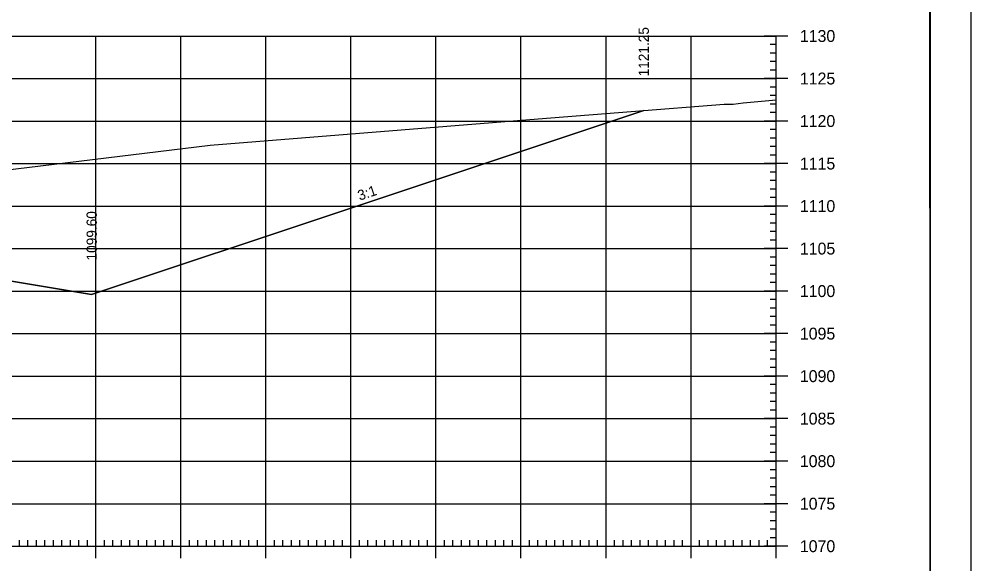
# Model space of a CAD drawing. Extents: x 1322838 to 1324533, y 339903 to 351025.
# Drawn here: x 1323754.7 to 1323866.6, y 348989.8 to 349053.9 of the extents above; entities that cross this region are included whole.
import ezdxf

# ---------------------------------------------------------------- set-up
doc = ezdxf.new("R2010")
doc.units = 0
for name, color, linetype in [('R_Axis', 7, 'Continuous'), ('R_Axis Annot', 7, 'Continuous'), ('R_Border', 7, 'Continuous'), ('R_Exist Surface', 7, 'Continuous'), ('R_Fin Surface', 7, 'Continuous'), ('R_Fin Surface Annot', 7, 'Continuous'), ('R_Grid', 7, 'Continuous'), ('R_No Plot', 7, 'Continuous')]:
    doc.layers.add(name, color=color, linetype=linetype)

msp = doc.modelspace()

# ---------------------------------------------------------------- linework, layer by layer
at = {"layer": 'R_Axis'}
for p, q in [((1323845.12, 349051.88), (1323842.32, 349051.88)), ((1323843.72, 348991.88), (1323843.72, 349051.88)), ((1323843.72, 349050.88), (1323843.02, 349050.88)), ((1323843.72, 349049.88), (1323843.02, 349049.88)), ((1323843.72, 349048.88), (1323843.02, 349048.88)), ((1323843.72, 349047.88), (1323843.02, 349047.88)), ((1323845.12, 349046.88), (1323842.32, 349046.88)), ((1323843.72, 349045.88), (1323843.02, 349045.88)), ((1323843.72, 349044.88), (1323843.02, 349044.88)), ((1323843.72, 349043.88), (1323843.02, 349043.88)), ((1323843.72, 349042.88), (1323843.02, 349042.88)), ((1323845.12, 349041.88), (1323842.32, 349041.88)), ((1323843.72, 349040.88), (1323843.02, 349040.88)), ((1323843.72, 349039.88), (1323843.02, 349039.88)), ((1323843.72, 349038.88), (1323843.02, 349038.88)), ((1323843.72, 349037.88), (1323843.02, 349037.88)), ((1323845.12, 349036.88), (1323842.32, 349036.88)), ((1323843.72, 349035.88), (1323843.02, 349035.88)), ((1323843.72, 349034.88), (1323843.02, 349034.88)), ((1323843.72, 349033.88), (1323843.02, 349033.88)), ((1323843.72, 349032.88), (1323843.02, 349032.88)), ((1323845.12, 349031.88), (1323842.32, 349031.88)), ((1323843.72, 349030.88), (1323843.02, 349030.88)), ((1323843.72, 349029.88), (1323843.02, 349029.88)), ((1323843.72, 349028.88), (1323843.02, 349028.88)), ((1323843.72, 349027.88), (1323843.02, 349027.88)), ((1323845.12, 349026.88), (1323842.32, 349026.88)), ((1323843.72, 349025.88), (1323843.02, 349025.88)), ((1323843.72, 349024.88), (1323843.02, 349024.88)), ((1323843.72, 349023.88), (1323843.02, 349023.88)), ((1323843.72, 349022.88), (1323843.02, 349022.88)), ((1323845.12, 349021.88), (1323842.32, 349021.88)), ((1323843.72, 349020.88), (1323843.02, 349020.88)), ((1323843.72, 349019.88), (1323843.02, 349019.88)), ((1323843.72, 349018.88), (1323843.02, 349018.88)), ((1323843.72, 349017.88), (1323843.02, 349017.88)), ((1323845.12, 349016.88), (1323842.32, 349016.88)), ((1323843.72, 349015.88), (1323843.02, 349015.88)), ((1323843.72, 349014.88), (1323843.02, 349014.88)), ((1323843.72, 349013.88), (1323843.02, 349013.88)), ((1323845.12, 349011.88), (1323842.32, 349011.88)), ((1323843.72, 349012.88), (1323843.02, 349012.88)), ((1323843.72, 349010.88), (1323843.02, 349010.88)), ((1323843.72, 349009.88), (1323843.02, 349009.88)), ((1323843.72, 349008.88), (1323843.02, 349008.88)), ((1323843.72, 349007.88), (1323843.02, 349007.88)), ((1323845.12, 349006.88), (1323842.32, 349006.88)), ((1323843.72, 349005.88), (1323843.02, 349005.88)), ((1323843.72, 349004.88), (1323843.02, 349004.88)), ((1323843.72, 349003.88), (1323843.02, 349003.88)), ((1323845.12, 349001.88), (1323842.32, 349001.88)), ((1323843.72, 349002.88), (1323843.02, 349002.88)), ((1323843.72, 349000.88), (1323843.02, 349000.88)), ((1323843.72, 348999.88), (1323843.02, 348999.88)), ((1323843.72, 348998.88), (1323843.02, 348998.88)), ((1323843.72, 348997.88), (1323843.02, 348997.88)), ((1323845.12, 348996.88), (1323842.32, 348996.88)), ((1323843.72, 348995.88), (1323843.02, 348995.88)), ((1323843.72, 348994.88), (1323843.02, 348994.88)), ((1323763.72, 348990.48), (1323763.72, 348993.28)), ((1323773.72, 348990.48), (1323773.72, 348993.28)), ((1323783.72, 348990.48), (1323783.72, 348993.28)), ((1323793.72, 348990.48), (1323793.72, 348993.28)), ((1323803.72, 348990.48), (1323803.72, 348993.28)), ((1323813.72, 348990.48), (1323813.72, 348993.28)), ((1323823.72, 348990.48), (1323823.72, 348993.28)), ((1323833.72, 348990.48), (1323833.72, 348993.28)), ((1323843.72, 348993.88), (1323843.02, 348993.88)), ((1323843.72, 348992.88), (1323843.02, 348992.88)), ((1323843.72, 348990.48), (1323843.72, 348993.28)), ((1323563.72, 348991.88), (1323843.72, 348991.88)), ((1323754.72, 348991.88), (1323754.72, 348992.58)), ((1323755.72, 348991.88), (1323755.72, 348992.58)), ((1323756.72, 348991.88), (1323756.72, 348992.58)), ((1323757.72, 348991.88), (1323757.72, 348992.58)), ((1323758.72, 348991.88), (1323758.72, 348992.58)), ((1323759.72, 348991.88), (1323759.72, 348992.58)), ((1323760.72, 348991.88), (1323760.72, 348992.58)), ((1323761.72, 348991.88), (1323761.72, 348992.58)), ((1323762.72, 348991.88), (1323762.72, 348992.58)), ((1323764.72, 348991.88), (1323764.72, 348992.58)), ((1323765.72, 348991.88), (1323765.72, 348992.58)), ((1323766.72, 348991.88), (1323766.72, 348992.58)), ((1323767.72, 348991.88), (1323767.72, 348992.58)), ((1323768.72, 348991.88), (1323768.72, 348992.58)), ((1323769.72, 348991.88), (1323769.72, 348992.58)), ((1323770.72, 348991.88), (1323770.72, 348992.58)), ((1323771.72, 348991.88), (1323771.72, 348992.58)), ((1323772.72, 348991.88), (1323772.72, 348992.58)), ((1323774.72, 348991.88), (1323774.72, 348992.58)), ((1323775.72, 348991.88), (1323775.72, 348992.58)), ((1323776.72, 348991.88), (1323776.72, 348992.58)), ((1323777.72, 348991.88), (1323777.72, 348992.58)), ((1323778.72, 348991.88), (1323778.72, 348992.58)), ((1323779.72, 348991.88), (1323779.72, 348992.58)), ((1323780.72, 348991.88), (1323780.72, 348992.58)), ((1323781.72, 348991.88), (1323781.72, 348992.58)), ((1323782.72, 348991.88), (1323782.72, 348992.58)), ((1323784.72, 348991.88), (1323784.72, 348992.58)), ((1323785.72, 348991.88), (1323785.72, 348992.58)), ((1323786.72, 348991.88), (1323786.72, 348992.58)), ((1323787.72, 348991.88), (1323787.72, 348992.58)), ((1323788.72, 348991.88), (1323788.72, 348992.58)), ((1323789.72, 348991.88), (1323789.72, 348992.58)), ((1323790.72, 348991.88), (1323790.72, 348992.58)), ((1323791.72, 348991.88), (1323791.72, 348992.58)), ((1323792.72, 348991.88), (1323792.72, 348992.58)), ((1323794.72, 348991.88), (1323794.72, 348992.58)), ((1323795.72, 348991.88), (1323795.72, 348992.58)), ((1323796.72, 348991.88), (1323796.72, 348992.58)), ((1323797.72, 348991.88), (1323797.72, 348992.58)), ((1323798.72, 348991.88), (1323798.72, 348992.58)), ((1323799.72, 348991.88), (1323799.72, 348992.58)), ((1323800.72, 348991.88), (1323800.72, 348992.58)), ((1323801.72, 348991.88), (1323801.72, 348992.58)), ((1323802.72, 348991.88), (1323802.72, 348992.58)), ((1323804.72, 348991.88), (1323804.72, 348992.58)), ((1323805.72, 348991.88), (1323805.72, 348992.58)), ((1323806.72, 348991.88), (1323806.72, 348992.58)), ((1323807.72, 348991.88), (1323807.72, 348992.58)), ((1323808.72, 348991.88), (1323808.72, 348992.58)), ((1323809.72, 348991.88), (1323809.72, 348992.58)), ((1323810.72, 348991.88), (1323810.72, 348992.58)), ((1323811.72, 348991.88), (1323811.72, 348992.58)), ((1323812.72, 348991.88), (1323812.72, 348992.58)), ((1323814.72, 348991.88), (1323814.72, 348992.58)), ((1323815.72, 348991.88), (1323815.72, 348992.58)), ((1323816.72, 348991.88), (1323816.72, 348992.58)), ((1323817.72, 348991.88), (1323817.72, 348992.58)), ((1323818.72, 348991.88), (1323818.72, 348992.58)), ((1323819.72, 348991.88), (1323819.72, 348992.58)), ((1323820.72, 348991.88), (1323820.72, 348992.58)), ((1323821.72, 348991.88), (1323821.72, 348992.58)), ((1323822.72, 348991.88), (1323822.72, 348992.58)), ((1323824.72, 348991.88), (1323824.72, 348992.58)), ((1323825.72, 348991.88), (1323825.72, 348992.58)), ((1323826.72, 348991.88), (1323826.72, 348992.58)), ((1323827.72, 348991.88), (1323827.72, 348992.58)), ((1323828.72, 348991.88), (1323828.72, 348992.58)), ((1323829.72, 348991.88), (1323829.72, 348992.58)), ((1323830.72, 348991.88), (1323830.72, 348992.58)), ((1323831.72, 348991.88), (1323831.72, 348992.58)), ((1323832.72, 348991.88), (1323832.72, 348992.58)), ((1323834.72, 348991.88), (1323834.72, 348992.58)), ((1323835.72, 348991.88), (1323835.72, 348992.58)), ((1323836.72, 348991.88), (1323836.72, 348992.58)), ((1323837.72, 348991.88), (1323837.72, 348992.58)), ((1323838.72, 348991.88), (1323838.72, 348992.58)), ((1323839.72, 348991.88), (1323839.72, 348992.58)), ((1323840.72, 348991.88), (1323840.72, 348992.58)), ((1323841.72, 348991.88), (1323841.72, 348992.58)), ((1323845.12, 348991.88), (1323842.32, 348991.88)), ((1323842.72, 348991.88), (1323842.72, 348992.58))]:
    msp.add_line(p, q, dxfattribs=at)
at = {"layer": 'R_Border'}
msp.add_line((1323861.9, 348895.88), (1323861.9, 349101.34), dxfattribs=at)
at = {"layer": 'R_Exist Surface'}
msp.add_lwpolyline([(1323746.53, 349035.31), (1323777.17, 349039.06), (1323815.75, 349042.15), (1323837.63, 349043.87), (1323838.69, 349043.87), (1323839.84, 349044.02), (1323843.72, 349044.39)], dxfattribs=at)
at = {"layer": 'R_Fin Surface'}
msp.add_lwpolyline([(1323628.57, 349014.72), (1323628.57, 349014.72), (1323644.22, 349015.03), (1323651.84, 349016.3), (1323651.84, 349016.3), (1323666.22, 349018.69), (1323672.22, 349019.21), (1323672.79, 349019.26), (1323674.22, 349019.38), (1323703.71, 349021.92), (1323703.72, 349021.92), (1323703.72, 349021.92), (1323733.22, 349024.46), (1323734.28, 349024.55), (1323735.22, 349024.63), (1323741.22, 349025.14), (1323754.04, 349023.01), (1323754.04, 349023.01), (1323763.22, 349021.48), (1323792.65, 349031.29), (1323828.16, 349043.13)], dxfattribs=at)
at = {"layer": 'R_Grid'}
for p, q in [((1323563.72, 349051.88), (1323843.72, 349051.88)), ((1323763.72, 348991.88), (1323763.72, 349051.88)), ((1323773.72, 348991.88), (1323773.72, 349051.88)), ((1323783.72, 348991.88), (1323783.72, 349051.88)), ((1323793.72, 348991.88), (1323793.72, 349051.88)), ((1323803.72, 348991.88), (1323803.72, 349051.88)), ((1323813.72, 348991.88), (1323813.72, 349051.88)), ((1323823.72, 348991.88), (1323823.72, 349051.88)), ((1323833.72, 348991.88), (1323833.72, 349051.88)), ((1323843.72, 348991.88), (1323843.72, 349051.88)), ((1323563.72, 349046.88), (1323843.72, 349046.88)), ((1323563.72, 349041.88), (1323843.72, 349041.88)), ((1323563.72, 349036.88), (1323843.72, 349036.88)), ((1323563.72, 349031.88), (1323843.72, 349031.88)), ((1323563.72, 349026.88), (1323843.72, 349026.88)), ((1323563.72, 349021.88), (1323843.72, 349021.88)), ((1323563.72, 349016.88), (1323843.72, 349016.88)), ((1323563.72, 349011.88), (1323843.72, 349011.88)), ((1323563.72, 349006.88), (1323843.72, 349006.88)), ((1323563.72, 349001.88), (1323843.72, 349001.88)), ((1323563.72, 348996.88), (1323843.72, 348996.88)), ((1323563.72, 348991.88), (1323843.72, 348991.88))]:
    msp.add_line(p, q, dxfattribs=at)
at = {"layer": 'R_No Plot'}
for points in [[(1323533.31, 349105.24), (1323866.65, 349105.24), (1323866.65, 348891.9), (1323533.31, 348891.9)], [(1323779.64, 349101.34), (1323799.26, 349101.34), (1323799.26, 349091.46), (1323815.37, 349091.46), (1323838.57, 349091.46), (1323838.57, 349058.79), (1323861.77, 349058.79), (1323861.9, 348895.88), (1323545.72, 348895.88), (1323545.72, 349101.34)], [(1323680.9, 349018.61), (1323681.51, 349018.87), (1323688.58, 349022.28), (1323694.32, 349025.93), (1323698.82, 349028.41), (1323706.62, 349029.91), (1323710.34, 349030.72), (1323746.53, 349035.31), (1323777.17, 349039.06), (1323815.75, 349042.15), (1323828.16, 349043.13), (1323792.65, 349031.29), (1323763.22, 349021.48), (1323754.04, 349023.01), (1323735.22, 349023.34), (1323703.72, 349020.42)]]:
    msp.add_lwpolyline(points, close=True, dxfattribs=at)

# ---------------------------------------------------------------- texts
at = {"layer": 'R_Axis Annot'}
for s, p in [('1130', (1323846.52, 349051.18)), ('1125', (1323846.52, 349046.18)), ('1120', (1323846.52, 349041.18)), ('1115', (1323846.52, 349036.18)), ('1110', (1323846.52, 349031.18)), ('1105', (1323846.52, 349026.18)), ('1100', (1323846.52, 349021.18)), ('1095', (1323846.52, 349016.18)), ('1090', (1323846.52, 349011.18)), ('1085', (1323846.52, 349006.18)), ('1080', (1323846.52, 349001.18)), ('1075', (1323846.52, 348996.18)), ('1070', (1323846.52, 348991.18))]:
    msp.add_text(s, height=1.4, dxfattribs=at).set_placement(p)
at = {"layer": 'R_Fin Surface Annot'}
for s, rotation, p in [('1121.25', 90, (1323828.76, 349047.13)), ('3:1', 18.4345, (1323794.74, 349032.51)), ('1099.60', 90, (1323763.82, 349025.48))]:
    msp.add_text(s, height=1.2, rotation=rotation, dxfattribs=at).set_placement(p)

doc.saveas('drawing.dxf')
